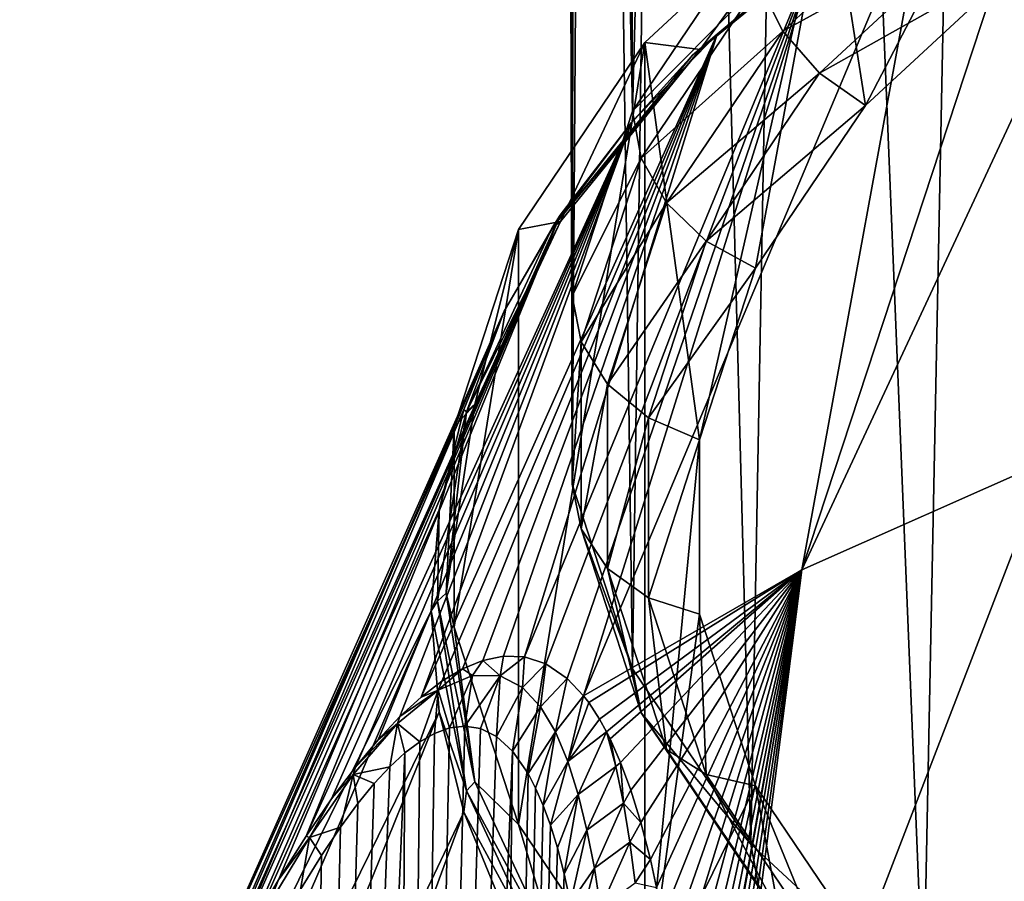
# Model space of a CAD drawing. Header units: metres. Extents: x -109 to 109, y -452 to 89.
# Tile 318 of 656: x -96 to -88, y -28 to -21. Entities that reach past the tile are written whole.
import ezdxf

# ---------------------------------------------------------------- set-up
doc = ezdxf.new("R2010")
doc.units = ezdxf.units.M
doc.layers.add('solid_K244270000C71_000', color=7, linetype='CONTINUOUS')

msp = doc.modelspace()

# ---------------------------------------------------------------- linework, layer by layer
at = {"layer": 'solid_K244270000C71_000'}
for points in [[(-91.436012, -24.989958, 15.808574), (-91.5, 0, 0), (-91.272263, -1.480635, -2.141993)], [(-91.436012, -23.402269, 18.076029), (-91.37957, -0.386018, 2.586057), (-91.5, 0, 0)], [(-91.436012, -24.989958, 15.808574), (-91.436012, -23.402269, 18.076029), (-91.5, 0, 0)], [(-91.436012, -23.402269, 18.076029), (-90.927383, -21.841614, 20.304874), (-91.37957, -0.386018, 2.586057)], [(-90.927383, -21.841614, 20.304874), (-91.016914, -0.766183, 5.146305), (-91.37957, -0.386018, 2.586057)], [(-90.927383, -21.841614, 20.304874), (-91.009636, -0.771867, 5.184297), (-91.016914, -0.766183, 5.146305)], [(-90.927383, -21.841614, 20.304874), (-90.377731, -1.155842, 7.759026), (-91.009636, -0.771867, 5.184297)], [(-90.927383, -21.841614, 20.304874), (-89.927452, -20.361137, 22.419212), (-90.377731, -1.155842, 7.759026)], [(-90.927383, -26.550613, 13.579727), (-91.436012, -24.989958, 15.808574), (-91.272263, -1.480635, -2.141993)], [(-90.927383, -26.550613, 13.579727), (-91.272263, -1.480635, -2.141993), (-90.596283, -2.938624, -4.202287)], [(-89.927452, -28.031088, 11.465388), (-90.927383, -26.550613, 13.579727), (-90.596283, -2.938624, -4.202287)], [(-89.927452, -28.031088, 11.465388), (-90.596283, -2.938624, -4.202287), (-89.492371, -4.299621, -6.140972)], [(-88.470261, -29.380968, 9.53756), (-89.927452, -28.031088, 11.465388), (-89.492371, -4.299621, -6.140972)], [(-88.470261, -29.380968, 9.53756), (-89.492371, -4.299621, -6.140972), (-87.992493, -5.526445, -7.898163)], [(-86.605431, -30.554285, 7.861891), (-88.470261, -29.380968, 9.53756), (-87.992493, -5.526445, -7.898163)], [(-86.605431, -30.554285, 7.861891), (-87.992493, -5.526445, -7.898163), (-86.142349, -6.594023, -9.409782)], [(-89.268356, -19.821789, 25.650137), (-87.279099, -18.570175, 27.437626), (-88.960121, -21.793509, 22.834227)], [(-87.279099, -18.570175, 27.437626), (-87.60791, -20.54089, 24.623154), (-88.960121, -21.793509, 22.834227)], [(-89.495682, -25.713297, 35.916809), (-86.218277, -18.679235, 28.789534), (-87.364227, -19.225044, 28.010038)], [(-89.495682, -25.713297, 35.916809), (-87.416115, -24.791819, 37.232819), (-86.218277, -18.679235, 28.789534)], [(-89.495682, -25.713297, 35.916809), (-87.364227, -19.225044, 28.010038), (-88.41748, -19.829168, 27.147259)], [(-91.34005, -26.777905, 34.373928), (-88.41748, -19.829168, 27.147259), (-89.369064, -20.486458, 26.208553)], [(-91.34005, -26.777905, 34.373928), (-89.495682, -25.713297, 35.916809), (-88.41748, -19.829168, 27.147259)], [(-90.822731, -21.261734, 23.593681), (-89.268356, -19.821789, 25.650137), (-90.360031, -24.615568, 18.803909)], [(-90.822731, -21.261734, 23.593681), (-90.356461, -21.322409, 24.696186), (-89.268356, -19.821789, 25.650137)], [(-89.268356, -19.821789, 25.650137), (-89.888031, -23.167326, 20.872211), (-90.360031, -24.615568, 18.803909)], [(-89.268356, -19.821789, 25.650137), (-90.356461, -21.322409, 24.696186), (-88.756737, -20.011976, 26.567678)], [(-89.268356, -19.821789, 25.650137), (-88.960121, -21.793509, 22.834227), (-89.888031, -23.167326, 20.872211)], [(-89.658112, -21.165789, 22.818914), (-88.230156, -19.842985, 24.708075), (-89.858498, -20.764441, 22.659693)], [(-89.658112, -21.165789, 22.818914), (-87.953293, -20.229877, 24.723747), (-88.230156, -19.842985, 24.708075)], [(-88.81295, -20.0539, 26.654678), (-88.756737, -20.011976, 26.567678), (-90.356461, -21.322409, 24.696186)], [(-90.419983, -21.370306, 24.774656), (-89.369064, -20.486458, 26.208553), (-88.81295, -20.0539, 26.654678)], [(-90.419983, -21.370306, 24.774656), (-88.81295, -20.0539, 26.654678), (-90.356461, -21.322409, 24.696186)], [(-89.658112, -21.165789, 22.818914), (-89.347557, -21.521461, 22.879177), (-87.953293, -20.229877, 24.723747)], [(-87.60791, -20.54089, 24.623154), (-87.953293, -20.229877, 24.723747), (-89.347557, -21.521461, 22.879177)], [(-89.858498, -20.764441, 22.659693), (-89.927452, -20.361137, 22.419212), (-90.927383, -21.841614, 20.304874)], [(-91.837952, -26.449804, 32.613861), (-89.369064, -20.486458, 26.208553), (-90.210846, -21.191303, 25.201929)], [(-91.837952, -26.449804, 32.613861), (-91.65937, -26.508535, 33.1702), (-89.369064, -20.486458, 26.208553)], [(-91.65937, -26.508535, 33.1702), (-91.478447, -26.631262, 33.814213), (-89.369064, -20.486458, 26.208553)], [(-91.478447, -26.631262, 33.814213), (-91.34005, -26.777905, 34.373928), (-89.369064, -20.486458, 26.208553)], [(-90.419983, -21.370306, 24.774656), (-90.210846, -21.191303, 25.201929), (-89.369064, -20.486458, 26.208553)], [(-88.960121, -21.793509, 22.834227), (-87.60791, -20.54089, 24.623154), (-89.347557, -21.521461, 22.879177)], [(-90.853294, -22.237314, 20.556213), (-89.858498, -20.764441, 22.659693), (-90.927383, -21.841614, 20.304874)], [(-89.658112, -21.165789, 22.818914), (-89.858498, -20.764441, 22.659693), (-90.853294, -22.237314, 20.556213)], [(-92.711494, -26.789261, 30.695799), (-90.210846, -21.191303, 25.201929), (-90.935661, -21.937693, 24.135977)], [(-92.711494, -26.789261, 30.695799), (-92.536278, -26.654865, 30.995462), (-90.210846, -21.191303, 25.201929)], [(-92.536278, -26.654865, 30.995462), (-92.362465, -26.550541, 31.329926), (-90.210846, -21.191303, 25.201929)], [(-92.362465, -26.550541, 31.329926), (-92.18882, -26.478403, 31.705133), (-90.210846, -21.191303, 25.201929)], [(-92.18882, -26.478403, 31.705133), (-92.01432, -26.442865, 32.129814), (-90.210846, -21.191303, 25.201929)], [(-92.01432, -26.442865, 32.129814), (-91.837952, -26.449804, 32.613861), (-90.210846, -21.191303, 25.201929)], [(-90.419983, -21.370306, 24.774656), (-90.935661, -21.937693, 24.135977), (-90.210846, -21.191303, 25.201929)], [(-90.637993, -22.616568, 20.746986), (-89.658112, -21.165789, 22.818914), (-90.853294, -22.237314, 20.556213)], [(-90.637993, -22.616568, 20.746986), (-89.347557, -21.521461, 22.879177), (-89.658112, -21.165789, 22.818914)], [(-91.88929, -22.840931, 21.338352), (-91.535141, -22.772263, 22.625582), (-90.822731, -21.261734, 23.593681)], [(-91.88929, -27.86355, 14.165308), (-91.88929, -22.840931, 21.338352), (-90.822731, -21.261734, 23.593681)], [(-90.822731, -29.442749, 11.90998), (-91.88929, -27.86355, 14.165308), (-90.822731, -21.261734, 23.593681)], [(-90.822731, -21.261734, 23.593681), (-91.535141, -22.772263, 22.625582), (-90.356461, -21.322409, 24.696186)], [(-90.822731, -29.442749, 11.90998), (-90.822731, -21.261734, 23.593681), (-90.360031, -24.615568, 18.803909)], [(-91.604065, -22.826775, 22.694603), (-90.356461, -21.322409, 24.696186), (-91.535141, -22.772263, 22.625582)], [(-91.604065, -22.826775, 22.694603), (-90.419983, -21.370306, 24.774656), (-90.356461, -21.322409, 24.696186)], [(-91.604065, -22.826775, 22.694603), (-90.935661, -21.937693, 24.135977), (-90.419983, -21.370306, 24.774656)], [(-90.637993, -22.616568, 20.746986), (-90.304306, -22.937998, 20.856152), (-89.347557, -21.521461, 22.879177)], [(-88.960121, -21.793509, 22.834227), (-89.347557, -21.521461, 22.879177), (-90.304306, -22.937998, 20.856152)], [(-90.853294, -22.237314, 20.556213), (-90.927383, -21.841614, 20.304874), (-91.436012, -23.402269, 18.076029)], [(-89.888031, -23.167326, 20.872211), (-88.960121, -21.793509, 22.834227), (-90.304306, -22.937998, 20.856152)], [(-93.683067, -27.962646, 29.584831), (-90.935661, -21.937693, 24.135977), (-91.537315, -22.719255, 23.019787)], [(-93.683067, -27.962646, 29.584831), (-93.46788, -27.648479, 29.761145), (-90.935661, -21.937693, 24.135977)], [(-93.46788, -27.648479, 29.761145), (-93.265808, -27.379559, 29.960365), (-90.935661, -21.937693, 24.135977)], [(-93.265808, -27.379559, 29.960365), (-93.073997, -27.149338, 30.181412), (-90.935661, -21.937693, 24.135977)], [(-93.073997, -27.149338, 30.181412), (-92.890114, -26.95377, 30.425812), (-90.935661, -21.937693, 24.135977)], [(-92.890114, -26.95377, 30.425812), (-92.711494, -26.789261, 30.695799), (-90.935661, -21.937693, 24.135977)], [(-91.604065, -22.826775, 22.694603), (-91.537315, -22.719255, 23.019787), (-90.935661, -21.937693, 24.135977)], [(-91.359314, -23.789955, 18.338812), (-90.853294, -22.237314, 20.556213), (-91.436012, -23.402269, 18.076029)], [(-90.637993, -22.616568, 20.746986), (-90.853294, -22.237314, 20.556213), (-91.359314, -23.789955, 18.338812)], [(-91.136421, -24.145918, 18.562847), (-90.637993, -22.616568, 20.746986), (-91.359314, -23.789955, 18.338812)], [(-91.136421, -24.145918, 18.562847), (-90.304306, -22.937998, 20.856152), (-90.637993, -22.616568, 20.746986)], [(-94.747925, -29.878593, 29.174433), (-91.537315, -22.719255, 23.019787), (-92.010674, -23.529327, 21.862885)], [(-94.747925, -29.878593, 29.174433), (-94.442474, -29.272766, 29.220625), (-91.537315, -22.719255, 23.019787)], [(-94.442474, -29.272766, 29.220625), (-94.16642, -28.762608, 29.309647), (-91.537315, -22.719255, 23.019787)], [(-94.16642, -28.762608, 29.309647), (-93.91465, -28.330359, 29.433001), (-91.537315, -22.719255, 23.019787)], [(-93.91465, -28.330359, 29.433001), (-93.683067, -27.962646, 29.584831), (-91.537315, -22.719255, 23.019787)], [(-92.329224, -24.379051, 20.477722), (-91.535141, -22.772263, 22.625582), (-92.256958, -24.317472, 20.418793)], [(-92.329224, -24.379051, 20.477722), (-91.604065, -22.826775, 22.694603), (-91.535141, -22.772263, 22.625582)], [(-91.88929, -22.840931, 21.338352), (-92.256958, -24.317472, 20.418793), (-91.535141, -22.772263, 22.625582)], [(-91.604065, -22.826775, 22.694603), (-92.010674, -23.529327, 21.862885), (-91.537315, -22.719255, 23.019787)], [(-92.431763, -24.505558, 18.96102), (-92.256958, -24.317472, 20.418793), (-91.88929, -22.840931, 21.338352)], [(-92.431763, -26.198925, 16.542641), (-92.431763, -24.505558, 18.96102), (-91.88929, -22.840931, 21.338352)], [(-91.88929, -27.86355, 14.165308), (-92.431763, -26.198925, 16.542641), (-91.88929, -22.840931, 21.338352)], [(-92.329224, -24.379051, 20.477722), (-92.010674, -23.529327, 21.862885), (-91.604065, -22.826775, 22.694603)], [(-91.136421, -24.145918, 18.562847), (-90.79097, -24.431253, 18.723562), (-90.304306, -22.937998, 20.856152)], [(-89.888031, -23.167326, 20.872211), (-90.304306, -22.937998, 20.856152), (-90.79097, -24.431253, 18.723562)], [(-90.360031, -24.615568, 18.803909), (-89.888031, -23.167326, 20.872211), (-90.79097, -24.431253, 18.723562)], [(-91.359314, -23.789955, 18.338812), (-91.436012, -23.402269, 18.076029), (-91.436012, -24.989958, 15.808574)], [(-95.612434, -31.636143, 27.458111), (-92.010674, -23.529327, 21.862885), (-92.3517, -24.360994, 20.67514)], [(-95.612434, -31.636143, 27.458111), (-95.003662, -30.417549, 29.175941), (-92.010674, -23.529327, 21.862885)], [(-95.003662, -30.417549, 29.175941), (-94.747925, -29.878593, 29.174433), (-92.010674, -23.529327, 21.862885)], [(-92.329224, -24.379051, 20.477722), (-92.3517, -24.360994, 20.67514), (-92.010674, -23.529327, 21.862885)], [(-91.359314, -25.36949, 16.083002), (-91.359314, -23.789955, 18.338812), (-91.436012, -24.989958, 15.808574)], [(-91.136421, -24.145918, 18.562847), (-91.359314, -23.789955, 18.338812), (-91.359314, -25.36949, 16.083002)], [(-91.136421, -25.701761, 16.340874), (-91.136421, -24.145918, 18.562847), (-91.359314, -25.36949, 16.083002)], [(-91.136421, -25.701761, 16.340874), (-90.79097, -24.431253, 18.723562), (-91.136421, -24.145918, 18.562847)], [(-92.329224, -24.379051, 20.477722), (-92.256958, -24.317472, 20.418793), (-92.5, -25.910963, 18.143051)], [(-92.431763, -24.505558, 18.96102), (-92.5, -25.910963, 18.143051), (-92.256958, -24.317472, 20.418793)], [(-95.978081, -32.87487, 25.689024), (-92.3517, -24.360994, 20.67514), (-92.557487, -25.207163, 19.466688)], [(-95.978081, -32.87487, 25.689024), (-95.612434, -31.636143, 27.458111), (-92.3517, -24.360994, 20.67514)], [(-92.329224, -24.379051, 20.477722), (-92.57341, -25.979971, 18.191372), (-92.557487, -25.207163, 19.466688)], [(-92.329224, -24.379051, 20.477722), (-92.5, -25.910963, 18.143051), (-92.57341, -25.979971, 18.191372)], [(-92.329224, -24.379051, 20.477722), (-92.557487, -25.207163, 19.466688), (-92.3517, -24.360994, 20.67514)], [(-91.136421, -25.701761, 16.340874), (-90.79097, -25.950375, 16.554033), (-90.79097, -24.431253, 18.723562)], [(-90.360031, -24.615568, 18.803909), (-90.79097, -24.431253, 18.723562), (-90.79097, -25.950375, 16.554033)], [(-92.431763, -26.198925, 16.542641), (-92.5, -25.910963, 18.143051), (-92.431763, -24.505558, 18.96102)], [(-90.822731, -29.442749, 11.90998), (-90.360031, -24.615568, 18.803909), (-90.360031, -26.088915, 16.699751)], [(-90.360031, -26.088915, 16.699751), (-90.360031, -24.615568, 18.803909), (-90.79097, -25.950375, 16.554033)], [(-90.351059, -32.409859, 43.926884), (-87.416115, -24.791819, 37.232819), (-89.495682, -25.713297, 35.916809)], [(-90.351059, -32.409859, 43.926884), (-87.621185, -31.367176, 45.478718), (-87.416115, -24.791819, 37.232819)], [(-91.359314, -25.36949, 16.083002), (-91.436012, -24.989958, 15.808574), (-90.927383, -26.550613, 13.579727)], [(-95.978081, -32.87487, 25.689024), (-92.557487, -25.207163, 19.466688), (-92.626282, -26.060612, 18.247837)], [(-92.57341, -25.979971, 18.191372), (-92.626282, -26.060612, 18.247837), (-92.557487, -25.207163, 19.466688)], [(-90.853294, -26.922131, 13.865601), (-91.359314, -25.36949, 16.083002), (-90.927383, -26.550613, 13.579727)], [(-91.136421, -25.701761, 16.340874), (-91.359314, -25.36949, 16.083002), (-90.853294, -26.922131, 13.865601)], [(-91.296257, -26.835266, 34.564804), (-89.495682, -25.713297, 35.916809), (-91.34005, -26.777905, 34.373928)], [(-91.296257, -26.835266, 34.564804), (-91.20549, -26.974407, 34.986267), (-89.495682, -25.713297, 35.916809)], [(-91.20549, -26.974407, 34.986267), (-91.146049, -27.081127, 35.281746), (-89.495682, -25.713297, 35.916809)], [(-91.146049, -27.081127, 35.281746), (-91.115532, -27.14204, 35.44138), (-89.495682, -25.713297, 35.916809)], [(-90.637993, -27.231112, 14.156734), (-90.79097, -25.950375, 16.554033), (-91.136421, -25.701761, 16.340874)], [(-90.637993, -27.231112, 14.156734), (-91.136421, -25.701761, 16.340874), (-90.853294, -26.922131, 13.865601)], [(-91.115532, -27.14204, 35.44138), (-91.026581, -27.340662, 35.931984), (-89.495682, -25.713297, 35.916809)], [(-91.026581, -27.340662, 35.931984), (-90.939957, -27.574762, 36.460899), (-89.495682, -25.713297, 35.916809)], [(-90.939957, -27.574762, 36.460899), (-90.855789, -27.846827, 37.029659), (-89.495682, -25.713297, 35.916809)], [(-90.855789, -27.846827, 37.029659), (-90.774887, -28.16095, 37.640839), (-89.495682, -25.713297, 35.916809)], [(-90.774887, -28.16095, 37.640839), (-90.723404, -28.396309, 38.073467), (-89.495682, -25.713297, 35.916809)], [(-90.723404, -28.396309, 38.073467), (-90.673706, -28.653082, 38.526512), (-89.495682, -25.713297, 35.916809)], [(-90.673706, -28.653082, 38.526512), (-90.626259, -28.933062, 39.001026), (-89.495682, -25.713297, 35.916809)], [(-90.626259, -28.933062, 39.001026), (-90.581581, -29.238312, 39.498199), (-89.495682, -25.713297, 35.916809)], [(-90.581581, -29.238312, 39.498199), (-90.539215, -29.568861, 40.01778), (-89.495682, -25.713297, 35.916809)], [(-90.539215, -29.568861, 40.01778), (-90.500336, -29.928356, 40.562016), (-89.495682, -25.713297, 35.916809)], [(-90.500336, -29.928356, 40.562016), (-90.472939, -30.216473, 40.985741), (-89.495682, -25.713297, 35.916809)], [(-90.472939, -30.216473, 40.985741), (-90.447433, -30.521994, 41.423767), (-89.495682, -25.713297, 35.916809)], [(-90.447433, -30.521994, 41.423767), (-90.424377, -30.846804, 41.877274), (-89.495682, -25.713297, 35.916809)], [(-90.424377, -30.846804, 41.877274), (-90.421974, -30.883274, 41.927536), (-89.495682, -25.713297, 35.916809)], [(-90.421974, -30.883274, 41.927536), (-90.403061, -31.189827, 42.345177), (-89.495682, -25.713297, 35.916809)], [(-90.403061, -31.189827, 42.345177), (-90.382919, -31.572123, 42.854027), (-89.495682, -25.713297, 35.916809)], [(-90.382919, -31.572123, 42.854027), (-90.365837, -31.979162, 43.381695), (-89.495682, -25.713297, 35.916809)], [(-90.365837, -31.979162, 43.381695), (-90.351059, -32.409859, 43.926884), (-89.495682, -25.713297, 35.916809)], [(-92.57341, -25.979971, 18.191372), (-92.5, -25.910963, 18.143051), (-92.256958, -27.504454, 15.867311)], [(-92.431763, -26.198925, 16.542641), (-92.256958, -27.504454, 15.867311), (-92.5, -25.910963, 18.143051)], [(-92.329224, -27.580891, 15.905022), (-92.626282, -26.060612, 18.247837), (-92.57341, -25.979971, 18.191372)], [(-92.329224, -27.580891, 15.905022), (-92.57341, -25.979971, 18.191372), (-92.256958, -27.504454, 15.867311)], [(-90.360031, -26.088915, 16.699751), (-90.79097, -25.950375, 16.554033), (-90.304306, -27.443628, 14.421444)], [(-90.637993, -27.231112, 14.156734), (-90.304306, -27.443628, 14.421444), (-90.79097, -25.950375, 16.554033)], [(-96.100471, -34.129261, 23.897568), (-92.626282, -26.060612, 18.247837), (-92.557487, -26.914061, 17.028986)], [(-95.978081, -32.87487, 25.689024), (-92.626282, -26.060612, 18.247837), (-96.100471, -34.129261, 23.897568)], [(-92.329224, -27.580891, 15.905022), (-92.557487, -26.914061, 17.028986), (-92.626282, -26.060612, 18.247837)], [(-90.822731, -29.442749, 11.90998), (-90.360031, -26.088915, 16.699751), (-89.888031, -27.537155, 14.631449)], [(-89.888031, -27.537155, 14.631449), (-90.360031, -26.088915, 16.699751), (-90.304306, -27.443628, 14.421444)], [(-91.88929, -27.86355, 14.165308), (-92.256958, -27.504454, 15.867311), (-92.431763, -26.198925, 16.542641)], [(-92.278748, -26.606504, 31.690149), (-92.18882, -26.478403, 31.705133), (-92.362465, -26.550541, 31.329926)], [(-92.278748, -26.606504, 31.690149), (-92.044365, -26.610052, 32.351051), (-92.18882, -26.478403, 31.705133)], [(-92.044365, -26.610052, 32.351051), (-92.01432, -26.442865, 32.129814), (-92.18882, -26.478403, 31.705133)], [(-92.044365, -26.610052, 32.351051), (-91.837952, -26.449804, 32.613861), (-92.01432, -26.442865, 32.129814)], [(-92.044365, -26.610052, 32.351051), (-91.855927, -26.706821, 33.00948), (-91.837952, -26.449804, 32.613861)], [(-91.855927, -26.706821, 33.00948), (-91.65937, -26.508535, 33.1702), (-91.837952, -26.449804, 32.613861)], [(-91.855927, -26.706821, 33.00948), (-91.702888, -26.870148, 33.657131), (-91.65937, -26.508535, 33.1702)], [(-91.702888, -26.870148, 33.657131), (-91.478447, -26.631262, 33.814213), (-91.65937, -26.508535, 33.1702)], [(-92.568466, -26.731222, 31.050819), (-92.362465, -26.550541, 31.329926), (-92.536278, -26.654865, 30.995462)], [(-92.568466, -26.731222, 31.050819), (-92.278748, -26.606504, 31.690149), (-92.362465, -26.550541, 31.329926)], [(-90.853294, -26.922131, 13.865601), (-90.927383, -26.550613, 13.579727), (-89.927452, -28.031088, 11.465388)], [(-92.568466, -26.731222, 31.050819), (-92.536278, -26.654865, 30.995462), (-92.711494, -26.789261, 30.695799)], [(-92.568466, -26.731222, 31.050819), (-92.470337, -27.049107, 31.720062), (-92.278748, -26.606504, 31.690149)], [(-92.278748, -26.606504, 31.690149), (-92.470337, -27.049107, 31.720062), (-92.34124, -27.033058, 32.047913)], [(-92.278748, -26.606504, 31.690149), (-92.34124, -27.033058, 32.047913), (-92.044365, -26.610052, 32.351051)], [(-92.044365, -26.610052, 32.351051), (-92.34124, -27.033058, 32.047913), (-92.209091, -27.053881, 32.431316)], [(-92.044365, -26.610052, 32.351051), (-92.209091, -27.053881, 32.431316), (-92.074921, -27.120966, 32.879246)], [(-92.044365, -26.610052, 32.351051), (-92.074921, -27.120966, 32.879246), (-91.855927, -26.706821, 33.00948)], [(-91.702888, -26.870148, 33.657131), (-91.577072, -27.082397, 34.292027), (-91.478447, -26.631262, 33.814213)], [(-91.577072, -27.082397, 34.292027), (-91.34005, -26.777905, 34.373928), (-91.478447, -26.631262, 33.814213)], [(-92.911156, -27.012177, 30.480988), (-92.568466, -26.731222, 31.050819), (-92.890114, -26.95377, 30.425812)], [(-92.911156, -27.012177, 30.480988), (-92.722229, -27.166252, 31.190842), (-92.568466, -26.731222, 31.050819)], [(-92.568466, -26.731222, 31.050819), (-92.711494, -26.789261, 30.695799), (-92.890114, -26.95377, 30.425812)], [(-92.568466, -26.731222, 31.050819), (-92.722229, -27.166252, 31.190842), (-92.596947, -27.095089, 31.437395)], [(-92.568466, -26.731222, 31.050819), (-92.596947, -27.095089, 31.437395), (-92.470337, -27.049107, 31.720062)], [(-91.855927, -26.706821, 33.00948), (-92.074921, -27.120966, 32.879246), (-91.940643, -27.244474, 33.399143)], [(-91.855927, -26.706821, 33.00948), (-91.940643, -27.244474, 33.399143), (-91.702888, -26.870148, 33.657131)], [(-91.577072, -27.082397, 34.292027), (-91.472466, -27.331594, 34.914368), (-91.34005, -26.777905, 34.373928)], [(-91.472466, -27.331594, 34.914368), (-91.296257, -26.835266, 34.564804), (-91.34005, -26.777905, 34.373928)], [(-91.472466, -27.331594, 34.914368), (-91.20549, -26.974407, 34.986267), (-91.296257, -26.835266, 34.564804)], [(-95.978073, -35.383671, 22.106089), (-96.100471, -34.129261, 23.897568), (-92.557487, -26.914061, 17.028986)], [(-95.978073, -35.383671, 22.106089), (-92.557487, -26.914061, 17.028986), (-92.3517, -27.760229, 15.820532)], [(-92.329224, -27.580891, 15.905022), (-92.3517, -27.760229, 15.820532), (-92.557487, -26.914061, 17.028986)], [(-91.702888, -26.870148, 33.657131), (-91.940643, -27.244474, 33.399143), (-91.808617, -27.43486, 33.997486)], [(-91.702888, -26.870148, 33.657131), (-91.808617, -27.43486, 33.997486), (-91.577072, -27.082397, 34.292027)], [(-89.858498, -28.395002, 11.76212), (-90.853294, -26.922131, 13.865601), (-89.927452, -28.031088, 11.465388)], [(-90.637993, -27.231112, 14.156734), (-90.853294, -26.922131, 13.865601), (-89.858498, -28.395002, 11.76212)], [(-93.283615, -27.441715, 30.036165), (-92.911156, -27.012177, 30.480988), (-93.265808, -27.379559, 29.960365)], [(-93.283615, -27.441715, 30.036165), (-92.975075, -27.377211, 30.780127), (-92.911156, -27.012177, 30.480988)], [(-92.911156, -27.012177, 30.480988), (-93.073997, -27.149338, 30.181412), (-93.265808, -27.379559, 29.960365)], [(-92.911156, -27.012177, 30.480988), (-92.890114, -26.95377, 30.425812), (-93.073997, -27.149338, 30.181412)], [(-92.911156, -27.012177, 30.480988), (-92.975075, -27.377211, 30.780127), (-92.847572, -27.260361, 30.973717)], [(-92.911156, -27.012177, 30.480988), (-92.847572, -27.260361, 30.973717), (-92.722229, -27.166252, 31.190842)], [(-91.472466, -27.331594, 34.914368), (-91.146049, -27.081127, 35.281746), (-91.20549, -26.974407, 34.986267)], [(-93.016296, -54.149242, 52.726505), (-92.34124, -27.033058, 32.047913), (-92.470337, -27.049107, 31.720062)], [(-93.016296, -54.149242, 52.726505), (-92.209091, -27.053881, 32.431316), (-92.34124, -27.033058, 32.047913)], [(-93.016296, -54.149242, 52.726505), (-92.470337, -27.049107, 31.720062), (-92.596947, -27.095089, 31.437395)], [(-93.016296, -54.149242, 52.726505), (-92.074921, -27.120966, 32.879246), (-92.209091, -27.053881, 32.431316)], [(-93.016296, -54.149242, 52.726505), (-92.596947, -27.095089, 31.437395), (-92.722229, -27.166252, 31.190842)], [(-91.577072, -27.082397, 34.292027), (-91.808617, -27.43486, 33.997486), (-91.744164, -27.558313, 34.328033)], [(-91.577072, -27.082397, 34.292027), (-91.744164, -27.558313, 34.328033), (-91.68116, -27.703156, 34.681179)], [(-91.577072, -27.082397, 34.292027), (-91.68116, -27.703156, 34.681179), (-91.472466, -27.331594, 34.914368)], [(-91.472466, -27.331594, 34.914368), (-91.384766, -27.609755, 35.525105), (-91.146049, -27.081127, 35.281746)], [(-91.384766, -27.609755, 35.525105), (-91.067398, -27.373919, 35.908363), (-91.146049, -27.081127, 35.281746)], [(-91.067398, -27.373919, 35.908363), (-91.115532, -27.14204, 35.44138), (-91.146049, -27.081127, 35.281746)], [(-93.016296, -54.149242, 52.726505), (-91.940643, -27.244474, 33.399143), (-92.074921, -27.120966, 32.879246)], [(-93.016296, -54.149242, 52.726505), (-92.722229, -27.166252, 31.190842), (-92.847572, -27.260361, 30.973717)], [(-91.067398, -27.373919, 35.908363), (-91.026581, -27.340662, 35.931984), (-91.115532, -27.14204, 35.44138)], [(-94.022644, -55.414265, 51.151218), (-92.847572, -27.260361, 30.973717), (-92.975075, -27.377211, 30.780127)], [(-94.022644, -55.414265, 51.151218), (-93.016296, -54.149242, 52.726505), (-92.847572, -27.260361, 30.973717)], [(-93.016296, -54.149242, 52.726505), (-92.255592, -52.589027, 54.250729), (-91.940643, -27.244474, 33.399143)], [(-92.255592, -52.589027, 54.250729), (-91.808617, -27.43486, 33.997486), (-91.940643, -27.244474, 33.399143)], [(-89.658112, -28.68189, 12.084806), (-90.304306, -27.443628, 14.421444), (-90.637993, -27.231112, 14.156734)], [(-89.658112, -28.68189, 12.084806), (-90.637993, -27.231112, 14.156734), (-89.858498, -28.395002, 11.76212)], [(-91.472466, -27.331594, 34.914368), (-91.68116, -27.703156, 34.681179), (-91.619843, -27.870539, 35.057732)], [(-91.472466, -27.331594, 34.914368), (-91.619843, -27.870539, 35.057732), (-91.384766, -27.609755, 35.525105)], [(-91.002556, -27.685448, 36.517048), (-91.026581, -27.340662, 35.931984), (-91.067398, -27.373919, 35.908363)], [(-91.002556, -27.685448, 36.517048), (-90.939957, -27.574762, 36.460899), (-91.026581, -27.340662, 35.931984)], [(-94.022644, -55.414265, 51.151218), (-92.975075, -27.377211, 30.780127), (-93.106697, -27.517937, 30.606272)], [(-93.283615, -27.441715, 30.036165), (-93.265808, -27.379559, 29.960365), (-93.46788, -27.648479, 29.761145)], [(-93.283615, -27.441715, 30.036165), (-93.106697, -27.517937, 30.606272), (-92.975075, -27.377211, 30.780127)], [(-91.384766, -27.609755, 35.525105), (-91.310867, -27.911364, 36.125244), (-91.067398, -27.373919, 35.908363)], [(-91.310867, -27.911364, 36.125244), (-91.002556, -27.685448, 36.517048), (-91.067398, -27.373919, 35.908363)], [(-93.654182, -27.972923, 29.738609), (-93.283615, -27.441715, 30.036165), (-93.46788, -27.648479, 29.761145)], [(-93.654182, -27.972923, 29.738609), (-93.392677, -27.88612, 30.309082), (-93.283615, -27.441715, 30.036165)], [(-93.283615, -27.441715, 30.036165), (-93.392677, -27.88612, 30.309082), (-93.244957, -27.685949, 30.449678)], [(-93.283615, -27.441715, 30.036165), (-93.244957, -27.685949, 30.449678), (-93.106697, -27.517937, 30.606272)], [(-92.329224, -27.580891, 15.905022), (-92.256958, -27.504454, 15.867311), (-91.535141, -29.049665, 13.660522)], [(-91.88929, -27.86355, 14.165308), (-91.535141, -29.049665, 13.660522), (-92.256958, -27.504454, 15.867311)], [(-92.255592, -52.589027, 54.250729), (-91.744164, -27.558313, 34.328033), (-91.808617, -27.43486, 33.997486)], [(-89.888031, -27.537155, 14.631449), (-90.304306, -27.443628, 14.421444), (-89.347557, -28.860167, 12.398418)], [(-89.658112, -28.68189, 12.084806), (-89.347557, -28.860167, 12.398418), (-90.304306, -27.443628, 14.421444)], [(-94.022644, -55.414265, 51.151218), (-93.106697, -27.517937, 30.606272), (-93.244957, -27.685949, 30.449678)], [(-91.604065, -29.133169, 13.68814), (-92.3517, -27.760229, 15.820532), (-92.329224, -27.580891, 15.905022)], [(-91.604065, -29.133169, 13.68814), (-92.329224, -27.580891, 15.905022), (-91.535141, -29.049665, 13.660522)], [(-92.255592, -52.589027, 54.250729), (-91.68116, -27.703156, 34.681179), (-91.744164, -27.558313, 34.328033)], [(-91.002556, -27.685448, 36.517048), (-90.855789, -27.846827, 37.029659), (-90.939957, -27.574762, 36.460899)], [(-89.268356, -30.882694, 9.853524), (-90.822731, -29.442749, 11.90998), (-89.888031, -27.537155, 14.631449)], [(-88.960121, -28.910973, 12.669435), (-89.888031, -27.537155, 14.631449), (-89.347557, -28.860167, 12.398418)], [(-89.268356, -30.882694, 9.853524), (-89.888031, -27.537155, 14.631449), (-88.960121, -28.910973, 12.669435)], [(-93.654182, -27.972923, 29.738609), (-93.46788, -27.648479, 29.761145), (-93.683067, -27.962646, 29.584831)], [(-91.384766, -27.609755, 35.525105), (-91.619843, -27.870539, 35.057732), (-91.560486, -28.061937, 35.458725)], [(-91.384766, -27.609755, 35.525105), (-91.560486, -28.061937, 35.458725), (-91.50341, -28.279846, 35.885788)], [(-91.384766, -27.609755, 35.525105), (-91.50341, -28.279846, 35.885788), (-91.310867, -27.911364, 36.125244)], [(-95.612427, -36.62241, 20.336985), (-95.978073, -35.383671, 22.106089), (-92.3517, -27.760229, 15.820532)], [(-95.612427, -36.62241, 20.336985), (-92.3517, -27.760229, 15.820532), (-92.010674, -28.591896, 14.632788)], [(-94.022644, -55.414265, 51.151218), (-93.244957, -27.685949, 30.449678), (-93.392677, -27.88612, 30.309082)], [(-91.604065, -29.133169, 13.68814), (-92.010674, -28.591896, 14.632788), (-92.3517, -27.760229, 15.820532)], [(-92.255592, -52.589027, 54.250729), (-91.619843, -27.870539, 35.057732), (-91.68116, -27.703156, 34.681179)], [(-91.310867, -27.911364, 36.125244), (-91.248383, -28.232275, 36.715775), (-91.002556, -27.685448, 36.517048)], [(-91.248383, -28.232275, 36.715775), (-90.948509, -28.01421, 37.114185), (-91.002556, -27.685448, 36.517048)], [(-90.948509, -28.01421, 37.114185), (-90.855789, -27.846827, 37.029659), (-91.002556, -27.685448, 36.517048)], [(-90.948509, -28.01421, 37.114185), (-90.774887, -28.16095, 37.640839), (-90.855789, -27.846827, 37.029659)], [(-94.022644, -55.414265, 51.151218), (-93.392677, -27.88612, 30.309082), (-93.55265, -28.125059, 30.185366)], [(-93.654182, -27.972923, 29.738609), (-93.55265, -28.125059, 30.185366), (-93.392677, -27.88612, 30.309082)], [(-92.255592, -52.589027, 54.250729), (-91.560486, -28.061937, 35.458725), (-91.619843, -27.870539, 35.057732)], [(-90.822731, -29.442749, 11.90998), (-91.535141, -29.049665, 13.660522), (-91.88929, -27.86355, 14.165308)], [(-91.310867, -27.911364, 36.125244), (-91.50341, -28.279846, 35.885788), (-91.448868, -28.525221, 36.339561)], [(-91.310867, -27.911364, 36.125244), (-91.448868, -28.525221, 36.339561), (-91.248383, -28.232275, 36.715775)], [(-94.004112, -28.556871, 29.570372), (-93.654182, -27.972923, 29.738609), (-93.91465, -28.330359, 29.433001)], [(-94.004112, -28.556871, 29.570372), (-93.72879, -28.412497, 30.080471), (-93.654182, -27.972923, 29.738609)], [(-93.654182, -27.972923, 29.738609), (-93.683067, -27.962646, 29.584831), (-93.91465, -28.330359, 29.433001)], [(-93.654182, -27.972923, 29.738609), (-93.72879, -28.412497, 30.080471), (-93.55265, -28.125059, 30.185366)], [(-91.248383, -28.232275, 36.715775), (-91.195572, -28.569603, 37.297516), (-90.948509, -28.01421, 37.114185)], [(-91.195572, -28.569603, 37.297516), (-90.903557, -28.357729, 37.701042), (-90.948509, -28.01421, 37.114185)], [(-90.903557, -28.357729, 37.701042), (-90.774887, -28.16095, 37.640839), (-90.948509, -28.01421, 37.114185)], [(-92.255592, -52.589027, 54.250729), (-91.50341, -28.279846, 35.885788), (-91.560486, -28.061937, 35.458725)], [(-89.858498, -28.395002, 11.76212), (-89.927452, -28.031088, 11.465388), (-88.470261, -29.380968, 9.53756)], [(-94.022644, -55.414265, 51.151218), (-93.55265, -28.125059, 30.185366), (-93.72879, -28.412497, 30.080471)], [(-90.903557, -28.357729, 37.701042), (-90.723404, -28.396309, 38.073467), (-90.774887, -28.16095, 37.640839)], [(-91.248383, -28.232275, 36.715775), (-91.448868, -28.525221, 36.339561), (-91.397202, -28.801134, 36.822067)], [(-91.248383, -28.232275, 36.715775), (-91.397202, -28.801134, 36.822067), (-91.195572, -28.569603, 37.297516)], [(-94.004112, -28.556871, 29.570372), (-93.91465, -28.330359, 29.433001), (-94.16642, -28.762608, 29.309647)], [(-92.255592, -52.589027, 54.250729), (-91.448868, -28.525221, 36.339561), (-91.50341, -28.279846, 35.885788)]]:
    msp.add_3dface(points, dxfattribs=at)

doc.saveas('drawing.dxf')
